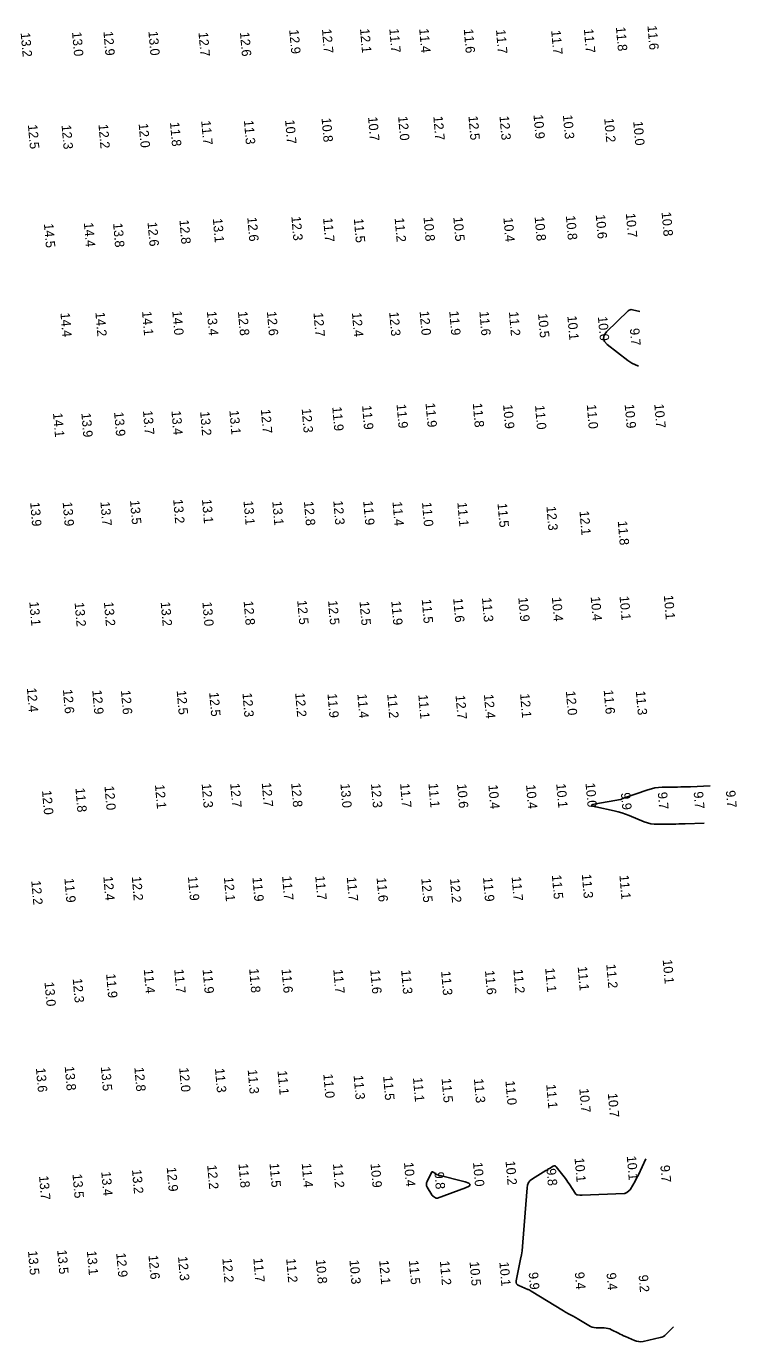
# Model space of a CAD drawing. Extents: x 988130 to 1132882, y 654656 to 841453.
# Drawn here: x 1101407 to 1101783, y 688703 to 689399 of the extents above; entities that cross this region are included whole.
import ezdxf

# ---------------------------------------------------------------- set-up
doc = ezdxf.new("R2010")
doc.units = 0
doc.layers.add('V-TOPO-MINR', color=7, linetype='Continuous')
doc.layers.add('V-TOPO-SOUN', color=7, linetype='Continuous')

msp = doc.modelspace()

# ---------------------------------------------------------------- linework, layer by layer
at = {"layer": 'V-TOPO-MINR'}
for points in [[(1101731.4, 689248.05), (1101727.5, 689249.06), (1101726.87, 689249.14), (1101726.28, 689249.07), (1101725.73, 689248.84), (1101725.23, 689248.45), (1101713.84, 689237.31), (1101712.51, 689235.58), (1101712.13, 689233.9), (1101712.69, 689232.26), (1101714.2, 689230.69), (1101725.12, 689222.16), (1101725.63, 689221.78), (1101726.16, 689221.43), (1101726.71, 689221.11), (1101727.27, 689220.82), (1101730.71, 689219.15)], [(1101765.51, 688977.61), (1101755.48, 688977.25), (1101753.81, 688977.2), (1101752.14, 688977.15), (1101750.46, 688977.11), (1101748.79, 688977.08), (1101740.93, 688976.97), (1101739.08, 688977.03), (1101737.26, 688977.28), (1101735.48, 688977.71), (1101733.73, 688978.32), (1101725.75, 688981.57), (1101723.83, 688982.3), (1101721.88, 688982.95), (1101719.91, 688983.52), (1101717.91, 688984), (1101708.1, 688986.13), (1101706.45, 688986.59), (1101705.91, 688987.03), (1101706.47, 688987.44), (1101708.14, 688987.83), (1101721.14, 688990.03), (1101721.29, 688990.06), (1101721.44, 688990.1), (1101721.59, 688990.16), (1101721.73, 688990.23), (1101722.28, 688990.52), (1101722.42, 688990.59), (1101722.56, 688990.65), (1101722.7, 688990.71), (1101722.85, 688990.77), (1101735.7, 688995.23), (1101737.54, 688995.79), (1101739.4, 688996.19), (1101741.3, 688996.45), (1101743.21, 688996.55), (1101751.35, 688996.67), (1101753.08, 688996.7), (1101754.8, 688996.74), (1101756.53, 688996.79), (1101758.26, 688996.85), (1101768.63, 688997.22)], [(1101749.29, 688711.26), (1101745.34, 688707.29), (1101744.65, 688706.69), (1101743.9, 688706.2), (1101743.09, 688705.83), (1101742.21, 688705.57), (1101733.2, 688703.55), (1101732.02, 688703.37), (1101730.86, 688703.39), (1101729.71, 688703.59), (1101728.59, 688703.99), (1101723.76, 688706.09), (1101722.83, 688706.51), (1101721.9, 688706.94), (1101720.97, 688707.38), (1101720.06, 688707.84), (1101716.41, 688709.7), (1101715.48, 688710.11), (1101714.52, 688710.41), (1101713.54, 688710.6), (1101712.53, 688710.67), (1101708.29, 688710.77), (1101707.26, 688710.85), (1101706.27, 688711.07), (1101705.31, 688711.42), (1101704.4, 688711.9), (1101698.31, 688715.59), (1101697.71, 688715.95), (1101697.1, 688716.3), (1101696.49, 688716.64), (1101695.87, 688716.97), (1101693.4, 688718.28), (1101692.79, 688718.61), (1101692.18, 688718.95), (1101691.57, 688719.3), (1101690.97, 688719.66), (1101673.96, 688730.03), (1101673.82, 688730.12), (1101673.67, 688730.2), (1101673.53, 688730.29), (1101673.39, 688730.38), (1101672.83, 688730.74), (1101672.69, 688730.83), (1101672.54, 688730.91), (1101672.39, 688730.98), (1101672.24, 688731.05), (1101667.36, 688733), (1101666.62, 688733.41), (1101666.15, 688733.97), (1101665.94, 688734.67), (1101666, 688735.52), (1101668.33, 688747.01), (1101668.74, 688749.23), (1101669.09, 688751.46), (1101669.36, 688753.71), (1101669.57, 688755.96), (1101671.74, 688784.72), (1101672.01, 688786.2), (1101672.59, 688787.48), (1101673.46, 688788.58), (1101674.64, 688789.5), (1101681.68, 688793.87), (1101682.16, 688794.16), (1101682.64, 688794.45), (1101683.12, 688794.74), (1101683.61, 688795.01), (1101685.56, 688796.12), (1101686.03, 688796.31), (1101686.47, 688796.31), (1101686.87, 688796.14), (1101687.23, 688795.79), (1101691.36, 688790.52), (1101692.06, 688789.61), (1101692.75, 688788.67), (1101693.41, 688787.73), (1101694.05, 688786.77), (1101697.52, 688781.46), (1101697.7, 688781.24), (1101697.91, 688781.08), (1101698.16, 688780.99), (1101698.44, 688780.95), (1101699.64, 688780.92), (1101699.94, 688780.92), (1101700.24, 688780.92), (1101700.54, 688780.92), (1101700.84, 688780.93), (1101723.21, 688781.78), (1101723.55, 688781.81), (1101723.87, 688781.9), (1101724.18, 688782.03), (1101724.47, 688782.22), (1101725.58, 688783.06), (1101725.85, 688783.28), (1101726.09, 688783.52), (1101726.3, 688783.79), (1101726.49, 688784.08), (1101728.91, 688788.34), (1101729.36, 688789.15), (1101729.8, 688789.97), (1101730.22, 688790.8), (1101730.63, 688791.64), (1101734.62, 688800.03)]]:
    msp.add_lwpolyline(points, dxfattribs=at)
msp.add_lwpolyline([(1101621.65, 688793.23), (1101621.88, 688793.21), (1101622.14, 688793.07), (1101623.23, 688792.23), (1101623.51, 688792.04), (1101623.8, 688791.87), (1101624.11, 688791.74), (1101624.44, 688791.64), (1101639.06, 688787.89), (1101640.98, 688787.2), (1101641.64, 688786.46), (1101641.05, 688785.65), (1101639.21, 688784.78), (1101624.32, 688779.35), (1101624.04, 688779.28), (1101623.77, 688779.28), (1101623.5, 688779.34), (1101623.25, 688779.48), (1101622.24, 688780.16), (1101622, 688780.34), (1101621.78, 688780.54), (1101621.59, 688780.76), (1101621.42, 688781.01), (1101618.98, 688785.05), (1101618.62, 688785.81), (1101618.49, 688786.58), (1101618.57, 688787.36), (1101618.87, 688788.15), (1101621.28, 688792.87), (1101621.45, 688793.12)], close=True, dxfattribs=at)

# ---------------------------------------------------------------- texts
at = {"layer": 'V-TOPO-SOUN'}
for s, p in [('12.9 ', (1101545.89, 689397.08)), ('12.7 ', (1101563.23, 689397.4)), ('12.1 ', (1101583.36, 689397.58)), ('11.7 ', (1101598.85, 689397.66)), ('11.4 ', (1101614.66, 689397.64)), ('11.6 ', (1101638.24, 689397.45)), ('11.7 ', (1101655.31, 689397.11)), ('11.7 ', (1101701.8, 689397.52)), ('11.8 ', (1101718.75, 689398.54)), ('11.6 ', (1101735.43, 689399.2)), ('13.2 ', (1101403.82, 689395.46)), ('13.0 ', (1101431, 689395.84)), ('12.9 ', (1101447.61, 689396.17)), ('13.0 ', (1101471.39, 689396.23)), ('12.7 ', (1101497.9, 689395.7)), ('12.6 ', (1101519.83, 689395.76)), ('11.7 ', (1101684.51, 689396.71)), ('11.7 ', (1101499.34, 689348.92)), ('11.3 ', (1101521.92, 689349.19)), ('10.7 ', (1101543.7, 689349.37)), ('10.8 ', (1101563, 689350.41)), ('10.7 ', (1101587.6, 689351)), ('12.0 ', (1101603.51, 689351.28)), ('12.7 ', (1101622.15, 689351.35)), ('12.5 ', (1101640.71, 689351.48)), ('12.3 ', (1101657.15, 689351.51)), ('10.9 ', (1101675.15, 689352.14)), ('10.3 ', (1101690.71, 689352.04)), ('10.2 ', (1101712.58, 689350.27)), ('10.0 ', (1101727.92, 689348.67)), ('12.5 ', (1101407.65, 689346.81)), ('12.3 ', (1101425.45, 689346.67)), ('12.2 ', (1101444.98, 689347.06)), ('12.0 ', (1101466.24, 689347.47)), ('11.8 ', (1101482.82, 689348.17)), ('10.7 ', (1101723.99, 689299.98)), ('10.8 ', (1101742.92, 689300.63)), ('14.5 ', (1101416.11, 689294.55)), ('14.4 ', (1101437.25, 689295.01)), ('13.8 ', (1101452.71, 689294.78)), ('12.6 ', (1101470.94, 689295.31)), ('12.8 ', (1101487.8, 689296.52)), ('13.1 ', (1101505.48, 689297.25)), ('12.6 ', (1101523.71, 689297.93)), ('12.3 ', (1101547.04, 689298.35)), ('11.7 ', (1101563.82, 689297.58)), ('11.5 ', (1101580.08, 689297.23)), ('11.2 ', (1101601.68, 689297.58)), ('10.8 ', (1101616.98, 689297.98)), ('10.5 ', (1101632.74, 689297.98)), ('10.4 ', (1101659.22, 689297.66)), ('10.8 ', (1101675.75, 689298.17)), ('10.8 ', (1101692.28, 689298.69)), ('10.6 ', (1101708.07, 689299.29)), ('14.4 ', (1101424.86, 689247.37)), ('14.2 ', (1101443.34, 689247.68)), ('14.1 ', (1101468.03, 689248.15)), ('14.0 ', (1101484.03, 689248.37)), ('13.4 ', (1101502.33, 689248.17)), ('12.8 ', (1101518.78, 689248.1)), ('12.6 ', (1101534.09, 689248.08)), ('12.7 ', (1101558.74, 689247.47)), ('12.4 ', (1101579.09, 689247.45)), ('12.3 ', (1101598.78, 689247.85)), ('12.0 ', (1101614.9, 689248.25)), ('11.9 ', (1101630.57, 689248.27)), ('11.6 ', (1101646.52, 689248.11)), ('11.2 ', (1101662.15, 689247.94)), ('10.5 ', (1101677.54, 689246.96)), ('10.1 ', (1101693.06, 689245.77)), ('10.0 ', (1101709.21, 689245.41)), ('9.7', (1101726.14, 689239.12)), ('13.7 ', (1101468.52, 689195.64)), ('13.4 ', (1101483.58, 689195.56)), ('13.1 ', (1101514.24, 689195.75)), ('12.7 ', (1101530.88, 689196.35)), ('12.3 ', (1101552.5, 689196.74)), ('11.9 ', (1101568.69, 689197.66)), ('11.9 ', (1101584.45, 689198.37)), ('11.9 ', (1101602.69, 689199.07)), ('11.9 ', (1101618.04, 689199.63)), ('11.8 ', (1101643.01, 689199.59)), ('10.9 ', (1101659.04, 689198.84)), ('11.0 ', (1101675.95, 689198.47)), ('11.0 ', (1101703.32, 689198.84)), ('10.9 ', (1101723.38, 689199.04)), ('10.7 ', (1101739.06, 689199.17)), ('14.1 ', (1101420.92, 689194.39)), ('13.9 ', (1101435.93, 689194.36)), ('13.9 ', (1101453.23, 689194.89)), ('13.2 ', (1101498.75, 689195.2)), ('13.9 ', (1101408.82, 689147.23)), ('13.9 ', (1101426.03, 689147.34)), ('13.7 ', (1101445.99, 689147.48)), ('13.5 ', (1101461.65, 689148.24)), ('13.2 ', (1101484.5, 689148.74)), ('13.1 ', (1101499.72, 689148.77)), ('13.1 ', (1101521.72, 689147.95)), ('13.1 ', (1101536.94, 689147.76)), ('12.8 ', (1101553.68, 689147.63)), ('12.3 ', (1101569.22, 689148.04)), ('11.9 ', (1101585.04, 689147.88)), ('11.4 ', (1101600.54, 689147.48)), ('11.0 ', (1101616.15, 689147.21)), ('11.1 ', (1101634.86, 689147.15)), ('11.5 ', (1101656.11, 689146.7)), ('12.3 ', (1101681.98, 689145.04)), ('12.1 ', (1101699.47, 689142.61)), ('11.8 ', (1101719.72, 689137.29)), ('10.1 ', (1101744.07, 689098.03)), ('13.1 ', (1101408.38, 689094.61)), ('13.2 ', (1101432.35, 689094.19)), ('13.2 ', (1101447.85, 689094.5)), ('13.2 ', (1101477.89, 689094.51)), ('13.0 ', (1101499.95, 689094.47)), ('12.8 ', (1101521.78, 689094.98)), ('12.5 ', (1101550.13, 689095.31)), ('12.5 ', (1101566.44, 689095.19)), ('12.5 ', (1101583.09, 689094.83)), ('11.9 ', (1101599.89, 689095.01)), ('11.5 ', (1101616.01, 689095.91)), ('11.6 ', (1101632.64, 689096.47)), ('11.3 ', (1101647.89, 689096.69)), ('10.9 ', (1101667.11, 689096.86)), ('10.4 ', (1101684.85, 689097.02)), ('10.4 ', (1101705.41, 689097.32)), ('10.1 ', (1101720.66, 689097.55)), ('12.4 ', (1101407.08, 689049.01)), ('12.6 ', (1101426.17, 689048.21)), ('12.9 ', (1101441.7, 689047.86)), ('12.6 ', (1101456.85, 689047.74)), ('12.5 ', (1101486.36, 689047.68)), ('12.5 ', (1101503.53, 689046.71)), ('12.3 ', (1101521.15, 689046.38)), ('12.2 ', (1101549.04, 689046.43)), ('11.9 ', (1101566.13, 689046)), ('11.4 ', (1101581.95, 689045.82)), ('11.2 ', (1101597.74, 689045.75)), ('11.1 ', (1101614.22, 689045.43)), ('12.7 ', (1101633.89, 689045.18)), ('12.4 ', (1101648.91, 689045.6)), ('12.1 ', (1101668.05, 689045.95)), ('12.0 ', (1101692.27, 689047.35)), ('11.6 ', (1101712.28, 689047.94)), ('11.3 ', (1101729.28, 689047.45)), ('12.0 ', (1101415.1, 688994.78)), ('11.8 ', (1101432.78, 688996.09)), ('12.0 ', (1101448.15, 688997.17)), ('12.1 ', (1101474.87, 688997.88)), ('12.3 ', (1101499.58, 688998.36)), ('12.7 ', (1101514.66, 688998.56)), ('12.7 ', (1101531.36, 688998.84)), ('12.8 ', (1101546.91, 688998.73)), ('13.0 ', (1101572.98, 688998.4)), ('12.3 ', (1101589.16, 688998.38)), ('11.7 ', (1101604.55, 688998.51)), ('11.1 ', (1101619.57, 688998.55)), ('10.6 ', (1101634.67, 688998.23)), ('10.4 ', (1101651.27, 688997.78)), ('10.4 ', (1101671.2, 688997.8)), ('10.1 ', (1101687.2, 688998.35)), ('10.0 ', (1101702.68, 688998.7)), ('9.9', (1101721.4, 688993.62)), ('9.7', (1101740.88, 688993.85)), ('9.7', (1101759.9, 688994.13)), ('9.7', (1101776.92, 688994.74)), ('12.2 ', (1101409.43, 688947.08)), ('11.9 ', (1101426.95, 688948.32)), ('12.4 ', (1101447.55, 688949.33)), ('12.2 ', (1101462.59, 688949.3)), ('11.9 ', (1101492.31, 688949.3)), ('12.1 ', (1101511.33, 688948.92)), ('11.9 ', (1101526.43, 688948.91)), ('11.7 ', (1101542.13, 688949.53)), ('11.7 ', (1101559.68, 688949.64)), ('11.7 ', (1101576.34, 688949)), ('11.6 ', (1101592.14, 688948.7)), ('12.5 ', (1101615.77, 688948.34)), ('12.2 ', (1101630.98, 688948.22)), ('11.9 ', (1101648.43, 688948.87)), ('11.7 ', (1101663.58, 688949.15)), ('11.5 ', (1101684.86, 688950.1)), ('11.3 ', (1101700.7, 688950.54)), ('11.1 ', (1101720.6, 688950)), ('10.1 ', (1101743.51, 688905.32)), ('11.9 ', (1101449.02, 688897.85)), ('11.4 ', (1101468.93, 688900.27)), ('11.7 ', (1101485.06, 688900.3)), ('11.9 ', (1101500.08, 688900.22)), ('11.8 ', (1101524.69, 688900.59)), ('11.6 ', (1101541.84, 688900.46)), ('11.7 ', (1101569.23, 688900.18)), ('11.6 ', (1101588.78, 688900.06)), ('11.3 ', (1101605.09, 688899.89)), ('11.3 ', (1101626.25, 688899.25)), ('11.6 ', (1101649.48, 688899.61)), ('11.2 ', (1101664.51, 688900.28)), ('11.1 ', (1101681.32, 688900.89)), ('11.1 ', (1101698.53, 688901.71)), ('11.2 ', (1101713.65, 688902.95)), ('13.0 ', (1101416.43, 688893.46)), ('12.3 ', (1101431.35, 688895.35)), ('13.6 ', (1101411.89, 688848.03)), ('13.8 ', (1101427.12, 688848.89)), ('13.5 ', (1101446.22, 688848.69)), ('12.8 ', (1101463.96, 688848.43)), ('12.0 ', (1101487.67, 688848.18)), ('11.3 ', (1101506.62, 688847.82)), ('11.3 ', (1101523.93, 688847.17)), ('11.1 ', (1101539.73, 688846.61)), ('11.0 ', (1101563.94, 688844.9)), ('11.3 ', (1101579.96, 688844.16)), ('11.5 ', (1101595.59, 688843.77)), ('11.1 ', (1101611.37, 688842.98)), ('11.5 ', (1101626.53, 688842.52)), ('11.3 ', (1101643.62, 688842.34)), ('11.0 ', (1101660.28, 688841.28)), ('11.1 ', (1101681.89, 688839.37)), ('10.7 ', (1101699.37, 688837.21)), ('10.7 ', (1101714.46, 688834.67)), ('10.2 ', (1101660.36, 688798.91)), ('10.1 ', (1101696.87, 688800.47)), ('10.1 ', (1101724.48, 688801.51)), ('13.5 ', (1101431.23, 688791.97)), ('13.4 ', (1101446.46, 688793.28)), ('13.2 ', (1101462.71, 688794.33)), ('12.9 ', (1101481.09, 688795.54)), ('12.2 ', (1101502.49, 688796.72)), ('11.8 ', (1101519.06, 688797.49)), ('11.5 ', (1101535.47, 688797.71)), ('11.4 ', (1101552.51, 688797.65)), ('11.2 ', (1101569.05, 688797.44)), ('10.9 ', (1101588.93, 688797.55)), ('10.4 ', (1101606.61, 688798.12)), ('9.8', (1101622.71, 688793.03)), ('10.0 ', (1101643.13, 688798.2)), ('9.8', (1101682.02, 688794.84)), ('9.7', (1101742.26, 688796.59)), ('13.7 ', (1101413.53, 688791.01)), ('13.5 ', (1101407.68, 688751.36)), ('13.5 ', (1101423.12, 688751.83)), ('13.1 ', (1101438.83, 688751.32)), ('12.9 ', (1101454.37, 688750.22)), ('12.6 ', (1101471.44, 688749.07)), ('12.3 ', (1101487.06, 688748.37)), ('12.2 ', (1101510.52, 688747.41)), ('11.7 ', (1101526.92, 688747.5)), ('11.2 ', (1101544.29, 688747.31)), ('10.8 ', (1101559.98, 688746.78)), ('10.3 ', (1101577.75, 688746.49)), ('12.1 ', (1101593.48, 688746.39)), ('11.5 ', (1101609.22, 688746.32)), ('11.2 ', (1101625.62, 688745.99)), ('10.5 ', (1101641.33, 688745.62)), ('10.1 ', (1101657.08, 688745.48)), ('9.9', (1101672.59, 688739.95)), ('9.4', (1101697, 688740.06)), ('9.4', (1101713.78, 688739.7)), ('9.2', (1101730.74, 688738.57))]:
    msp.add_text(s, height=5, rotation=275, dxfattribs=at).set_placement(p)

doc.saveas('drawing.dxf')
